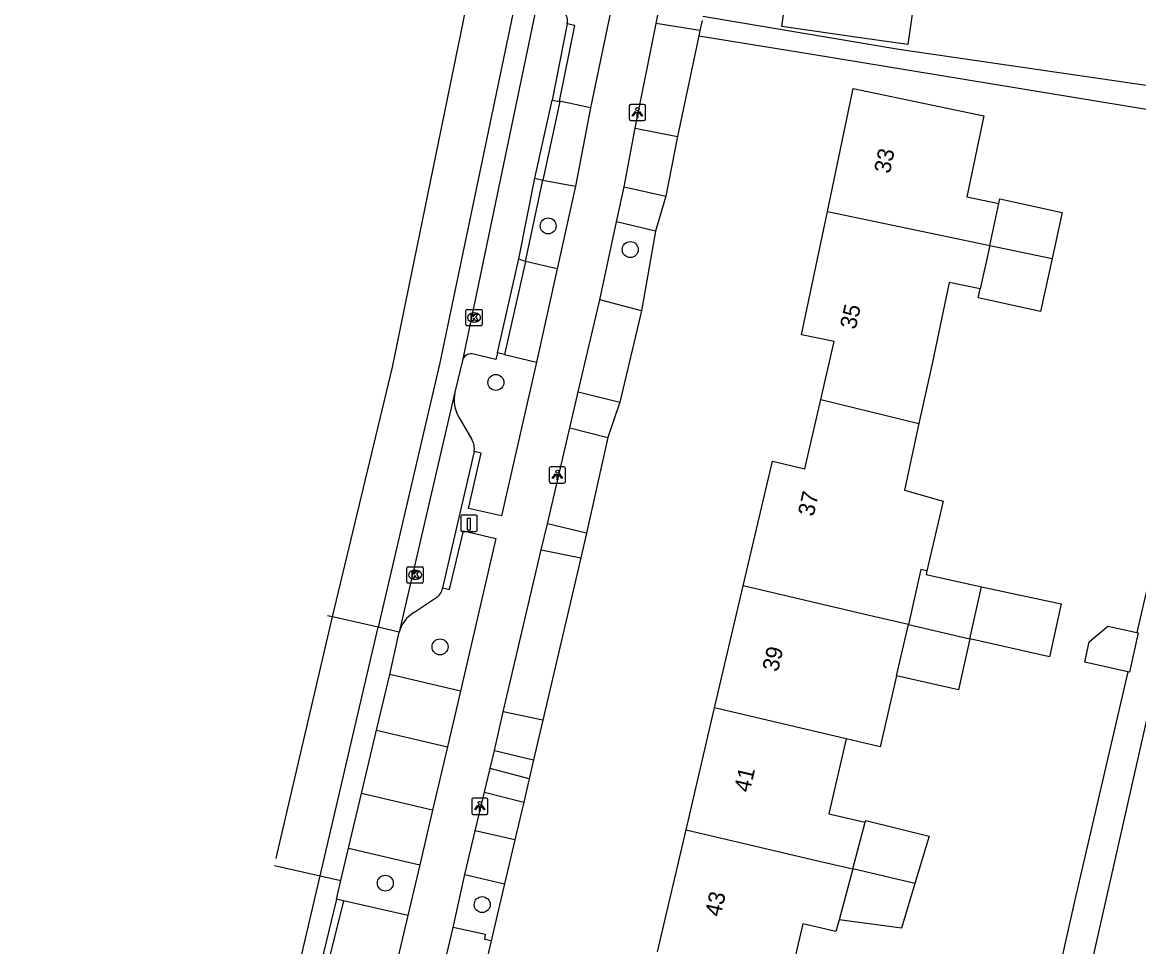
# Model space of a CAD drawing. Extents: x 163686 to 164493, y 382719 to 383870.
# Drawn here: x 163820.6 to 163889, y 383512.7 to 383569.3 of the extents above; entities that cross this region are included whole.
import ezdxf

# ---------------------------------------------------------------- set-up
doc = ezdxf.new("R2010")
doc.units = 0
for name, color, linetype in [('IMGEO_Boom', 7, 'Continuous'), ('IMGEO_Groenvoorziening', 7, 'Continuous'), ('IMGEO_Haag', 7, 'Continuous'), ('IMGEO_Kolk', 7, 'Continuous'), ('IMGEO_Laadpaal', 7, 'Continuous'), ('IMGEO_Lichtpunt', 7, 'Continuous'), ('IMGEO_Pand', 7, 'Continuous'), ('IMGEO_Pand_nummerreeks', 7, 'Continuous'), ('IMGEO_Parkeervlak_open', 7, 'Continuous'), ('IMGEO_Rijbaan_lokaal_open', 7, 'Continuous'), ('IMGEO_Voetpad_open', 7, 'Continuous')]:
    doc.layers.add(name, color=color, linetype=linetype)

msp = doc.modelspace()

# ---------------------------------------------------------------- linework, layer by layer
at = {"layer": 'IMGEO_Boom'}
for centre in [(163852.843, 383556.841), (163857.871, 383555.392), (163849.638, 383547.254), (163846.218, 383531.05), (163842.867, 383516.573), (163848.802, 383515.258)]:
    msp.add_circle(centre, 0.489, dxfattribs=at)
at = {"layer": 'IMGEO_Groenvoorziening'}
for points in [[(163862.074, 383568.497), (163860.756, 383562.319)], [(163860.046, 383558.671), (163859.427, 383556.523)], [(163857.234, 383546.036), (163856.495, 383543.875)]]:
    msp.add_lwpolyline(points, dxfattribs=at)
at = {"layer": 'IMGEO_Haag'}
for points in [[(163859.427, 383556.523), (163857.027, 383557.096)], [(163859.427, 383556.523), (163858.569, 383551.638)], [(163854.169, 383544.466), (163856.495, 383543.875)], [(163856.495, 383543.875), (163855.186, 383538.023)], [(163854.836, 383536.497), (163852.522, 383526.558)], [(163851.954, 383524.136), (163851.678, 383522.96)], [(163851.343, 383521.534), (163850.804, 383519.233)], [(163850.17, 383516.531), (163849.351, 383513.042)]]:
    msp.add_lwpolyline(points, dxfattribs=at)
at = {"layer": 'IMGEO_Kolk'}
for p, q in [((163847.801, 383550.805), (163847.801, 383551.657)), ((163847.876, 383551.731), (163848.728, 383551.731)), ((163848.802, 383551.657), (163848.802, 383550.805)), ((163848.312, 383550.951), (163848.287, 383550.951)), ((163848.289, 383551.511), (163848.314, 383551.511)), ((163848.728, 383550.731), (163847.876, 383550.731)), ((163844.267, 383535.96), (163845.119, 383535.96)), ((163844.192, 383535.034), (163844.192, 383535.886)), ((163844.68, 383535.74), (163844.705, 383535.74)), ((163845.193, 383535.886), (163845.193, 383535.034)), ((163845.119, 383534.96), (163844.267, 383534.96)), ((163844.703, 383535.18), (163844.678, 383535.18))]:
    msp.add_line(p, q, dxfattribs=at)
for points in [[(163847.801, 383550.805), (163847.801, 383551.657)], [(163847.876, 383551.731), (163848.728, 383551.731)], [(163848.802, 383551.657), (163848.802, 383550.805)], [(163848.122, 383551.431), (163848.245, 383551.431), (163848.245, 383551.28), (163848.375, 383551.431), (163848.539, 383551.431), (163848.393, 383551.28), (163848.546, 383551.031), (163848.394, 383551.031), (163848.309, 383551.195), (163848.245, 383551.128), (163848.245, 383551.031), (163848.122, 383551.031), (163848.122, 383551.431)], [(163848.728, 383550.731), (163847.876, 383550.731)], [(163844.267, 383535.96), (163845.119, 383535.96)], [(163844.192, 383535.034), (163844.192, 383535.886)], [(163844.513, 383535.66), (163844.636, 383535.66), (163844.636, 383535.509), (163844.766, 383535.66), (163844.93, 383535.66), (163844.784, 383535.509), (163844.937, 383535.26), (163844.785, 383535.26), (163844.7, 383535.424), (163844.636, 383535.357), (163844.636, 383535.26), (163844.513, 383535.26), (163844.513, 383535.66)], [(163845.193, 383535.886), (163845.193, 383535.034)], [(163845.119, 383534.96), (163844.267, 383534.96)]]:
    msp.add_lwpolyline(points, dxfattribs=at)
for centre, start, end in [((163847.878, 383551.655), 91.55205, 178.44795), ((163847.878, 383551.655), 91.55205, 178.44795), ((163848.726, 383551.655), 1.55205, 88.44795), ((163848.726, 383551.655), 1.55205, 88.44795), ((163847.878, 383550.807), 181.55205, 268.44795), ((163847.878, 383550.807), 181.55205, 268.44795), ((163848.726, 383550.807), 271.55205, 358.44795), ((163848.726, 383550.807), 271.55205, 358.44795), ((163844.269, 383535.884), 91.55205, 178.44795), ((163844.269, 383535.884), 91.55205, 178.44795), ((163845.117, 383535.884), 1.55205, 88.44795), ((163845.117, 383535.884), 1.55205, 88.44795), ((163844.269, 383535.036), 181.55205, 268.44795), ((163844.269, 383535.036), 181.55205, 268.44795), ((163845.117, 383535.036), 271.55205, 358.44795), ((163845.117, 383535.036), 271.55205, 358.44795)]:
    msp.add_arc(centre, 0.0765, start, end, dxfattribs=at)
for centre, major_axis, ratio, start_param, end_param in [((163848.288, 383551.231), (-0.387, 0.002), 0.722429, 4.712389, 7.853982), ((163848.313, 383551.231), (-0.39, 0.002), 0.717154, 1.570796, 4.712389), ((163844.679, 383535.46), (-0.387, 0.002), 0.722429, 4.712389, 7.853982), ((163844.704, 383535.46), (-0.39, 0.002), 0.717154, 1.570796, 4.712389)]:
    msp.add_ellipse(centre, major_axis=major_axis, ratio=ratio, start_param=start_param, end_param=end_param, dxfattribs=at)
at = {"layer": 'IMGEO_Laadpaal'}
for p, q in [((163847.494, 383539.045), (163847.494, 383538.204)), ((163847.494, 383539.045), (163847.494, 383538.204)), ((163848.41, 383539.129), (163847.569, 383539.129)), ((163848.41, 383539.129), (163847.569, 383539.129)), ((163848.494, 383538.213), (163848.494, 383539.054)), ((163848.494, 383538.213), (163848.494, 383539.054)), ((163847.578, 383538.129), (163848.419, 383538.129)), ((163847.578, 383538.129), (163848.419, 383538.129))]:
    msp.add_line(p, q, dxfattribs=at)
msp.add_lwpolyline([(163847.909, 383538.942), (163848.069, 383538.942), (163848.069, 383538.209), (163847.909, 383538.209), (163847.909, 383538.942)], dxfattribs=at)
for centre, start, end in [((163847.572, 383539.051), 92.4484, 184.28452), ((163847.572, 383539.051), 92.4484, 184.28452), ((163848.416, 383539.051), 2.4484, 94.28452), ((163848.416, 383539.051), 2.4484, 94.28452), ((163847.572, 383538.207), 182.4484, 274.28452), ((163847.572, 383538.207), 182.4484, 274.28452), ((163848.416, 383538.207), 272.4484, 4.28452), ((163848.416, 383538.207), 272.4484, 4.28452)]:
    msp.add_arc(centre, 0.0779, start, end, dxfattribs=at)
at = {"layer": 'IMGEO_Lichtpunt'}
for p, q in [((163857.81, 383564.194), (163857.81, 383563.387)), ((163857.81, 383564.194), (163857.81, 383563.387)), ((163858.712, 383564.289), (163857.904, 383564.289)), ((163858.712, 383564.289), (163857.904, 383564.289)), ((163858.806, 383563.387), (163858.806, 383564.194)), ((163858.806, 383563.387), (163858.806, 383564.194)), ((163857.904, 383563.293), (163858.712, 383563.293)), ((163857.904, 383563.293), (163858.712, 383563.293)), ((163853.812, 383542.084), (163853.004, 383542.084)), ((163853.812, 383542.084), (163853.004, 383542.084)), ((163852.91, 383541.989), (163852.91, 383541.182)), ((163852.91, 383541.989), (163852.91, 383541.182)), ((163853.906, 383541.182), (163853.906, 383541.989)), ((163853.906, 383541.182), (163853.906, 383541.989)), ((163853.004, 383541.088), (163853.812, 383541.088)), ((163853.004, 383541.088), (163853.812, 383541.088)), ((163848.16, 383521.689), (163848.16, 383520.882)), ((163848.16, 383521.689), (163848.16, 383520.882)), ((163849.062, 383521.784), (163848.254, 383521.784)), ((163849.062, 383521.784), (163848.254, 383521.784)), ((163849.156, 383520.882), (163849.156, 383521.689)), ((163849.156, 383520.882), (163849.156, 383521.689)), ((163848.254, 383520.788), (163849.062, 383520.788)), ((163848.254, 383520.788), (163849.062, 383520.788))]:
    msp.add_line(p, q, dxfattribs=at)
for points in [[(163858.184, 383563.858), (163858.223, 383563.83), (163858.035, 383563.568), (163857.997, 383563.595), (163858.184, 383563.858)], [(163858.286, 383563.81), (163858.333, 383563.81), (163858.333, 383563.488), (163858.286, 383563.488), (163858.286, 383563.81)], [(163858.396, 383563.83), (163858.434, 383563.857), (163858.621, 383563.595), (163858.582, 383563.567), (163858.396, 383563.83)], [(163853.284, 383541.653), (163853.323, 383541.625), (163853.135, 383541.363), (163853.097, 383541.39), (163853.284, 383541.653)], [(163853.386, 383541.605), (163853.433, 383541.605), (163853.433, 383541.283), (163853.386, 383541.283), (163853.386, 383541.605)], [(163853.496, 383541.625), (163853.534, 383541.652), (163853.721, 383541.39), (163853.682, 383541.362), (163853.496, 383541.625)], [(163848.534, 383521.353), (163848.573, 383521.325), (163848.385, 383521.063), (163848.347, 383521.09), (163848.534, 383521.353)], [(163848.636, 383521.305), (163848.683, 383521.305), (163848.683, 383520.983), (163848.636, 383520.983), (163848.636, 383521.305)], [(163848.746, 383521.325), (163848.784, 383521.352), (163848.971, 383521.09), (163848.932, 383521.062), (163848.746, 383521.325)]]:
    msp.add_lwpolyline(points, dxfattribs=at)
for centre in [(163858.309, 383563.992), (163853.409, 383541.787), (163848.659, 383521.487)]:
    msp.add_circle(centre, 0.0994, dxfattribs=at)
for centre, start, end in [((163857.904, 383564.194), 90, 180), ((163857.904, 383564.194), 90, 180), ((163858.712, 383564.194), 0, 90), ((163858.712, 383564.194), 0, 90), ((163857.904, 383563.387), 180, 270), ((163857.904, 383563.387), 180, 270), ((163858.712, 383563.387), 270, 0), ((163858.712, 383563.387), 270, 360), ((163853.004, 383541.989), 90, 180), ((163853.004, 383541.989), 90, 180), ((163853.812, 383541.989), 0, 90), ((163853.812, 383541.989), 0, 90), ((163853.004, 383541.182), 180, 270), ((163853.004, 383541.182), 180, 270), ((163853.812, 383541.182), 270, 0), ((163853.812, 383541.182), 270, 360), ((163848.254, 383521.689), 90, 180), ((163848.254, 383521.689), 90, 180), ((163849.062, 383521.689), 0, 90), ((163849.062, 383521.689), 0, 90), ((163848.254, 383520.882), 180, 270), ((163848.254, 383520.882), 180, 270), ((163849.062, 383520.882), 270, 0), ((163849.062, 383520.882), 270, 360)]:
    msp.add_arc(centre, 0.0946, start, end, dxfattribs=at)
at = {"layer": 'IMGEO_Pand'}
for points in [[(163875.988, 383575.703), (163874.881, 383567.95), (163872.108, 383568.346), (163867.158, 383569.053), (163868.266, 383576.806)], [(163869.945, 383557.72), (163871.518, 383565.263), (163876.413, 383564.242), (163879.534, 383563.591), (163878.496, 383558.616), (163880.451, 383558.208)], [(163880.451, 383558.208), (163880.515, 383558.499), (163884.326, 383557.665), (163883.709, 383554.847)], [(163879.89, 383555.644), (163880.451, 383558.208)], [(163869.55, 383546.204), (163870.369, 383549.759), (163868.371, 383550.176), (163869.945, 383557.72)], [(163869.945, 383557.72), (163877.96, 383556.046), (163879.89, 383555.644)], [(163879.89, 383555.644), (163879.308, 383552.982)], [(163879.89, 383555.644), (163883.709, 383554.847)], [(163883.709, 383554.847), (163882.997, 383551.597), (163879.187, 383552.431), (163879.308, 383552.982)], [(163879.308, 383552.982), (163877.404, 383553.379), (163876.387, 383548.504), (163875.559, 383544.728)], [(163864.793, 383534.789), (163866.585, 383542.428), (163868.572, 383541.963), (163869.55, 383546.204)], [(163869.55, 383546.204), (163875.559, 383544.728)], [(163875.559, 383544.728), (163874.665, 383540.65), (163877.044, 383539.98), (163876.047, 383535.716)], [(163876.047, 383535.716), (163875.669, 383535.8), (163874.913, 383532.415)], [(163876.047, 383535.716), (163875.995, 383535.493), (163879.381, 383534.737)], [(163863.041, 383527.317), (163864.793, 383534.789)], [(163874.913, 383532.415), (163872.853, 383532.898), (163864.793, 383534.789)], [(163879.381, 383534.737), (163884.268, 383533.685), (163883.544, 383530.442), (163878.666, 383531.534)], [(163878.666, 383531.534), (163879.381, 383534.737)], [(163874.187, 383529.268), (163874.913, 383532.415)], [(163874.913, 383532.415), (163878.666, 383531.534)], [(163888.345, 383529.525), (163885.709, 383530.113), (163885.988, 383531.364), (163887.124, 383532.328), (163888.904, 383531.931)], [(163888.904, 383531.931), (163888.989, 383531.912), (163888.451, 383529.501), (163888.345, 383529.525)], [(163878.666, 383531.534), (163877.971, 383528.423), (163874.187, 383529.268)], [(163874.187, 383529.268), (163873.187, 383524.935), (163871.106, 383525.424)], [(163861.288, 383519.845), (163863.041, 383527.317)], [(163871.106, 383525.424), (163863.041, 383527.317)], [(163871.106, 383525.424), (163870.031, 383520.828), (163872.269, 383520.305)], [(163871.502, 383517.449), (163872.269, 383520.305)], [(163872.269, 383520.305), (163872.3, 383520.419), (163876.182, 383519.461), (163875.309, 383516.556)], [(163859.535, 383512.372), (163861.288, 383519.845)], [(163861.288, 383519.845), (163869.358, 383517.951), (163871.502, 383517.449)], [(163871.502, 383517.449), (163870.665, 383514.336)], [(163875.309, 383516.556), (163871.502, 383517.449)], [(163875.309, 383516.556), (163874.485, 383513.814), (163870.665, 383514.336)], [(163870.665, 383514.336), (163870.469, 383513.605), (163868.452, 383514.076), (163867.61, 383510.477)]]:
    msp.add_lwpolyline(points, dxfattribs=at)
at = {"layer": 'IMGEO_Parkeervlak_open'}
for points in [[(163849.744, 383549.058), (163849.645, 383548.649), (163848.187, 383549)], [(163847.37, 383545.124), (163848.168, 383543.752)], [(163844.608, 383533.147), (163845.952, 383534.053)]]:
    msp.add_lwpolyline(points, dxfattribs=at)
for centre, radius, start, end in [((163853.189, 383569.398), 0.839, 348.64672, 40.74545), ((163848.11, 383548.47), 0.536, 81.79041, 165.36722), ((163849.172, 383546.182), 2.09, 167.13625, 210.40696), ((163847.316, 383543.213), 1.008, 348.83324, 32.31179), ((163845.533, 383534.803), 0.859, 299.20836, 350.50458), ((163845.726, 383531.369), 2.101, 122.15348, 163.67581)]:
    msp.add_arc(centre, radius, start, end, dxfattribs=at)
at = {"layer": 'IMGEO_Rijbaan_lokaal_open'}
for points in [[(163839.635, 383532.885), (163843.297, 383548.186), (163847.655, 383569.408), (163849.599, 383579.998), (163851.868, 383597.032), (163853.607, 383614.65), (163853.611, 383614.711)], [(163856.556, 383614.555), (163855.313, 383601.338), (163853.116, 383583.962), (163851.237, 383572.497), (163846.216, 383548.462), (163842.431, 383532.25)], [(163852.615, 383572.671), (163847.592, 383548.605)], [(163847.592, 383548.605), (163847.135, 383546.647)], [(163847.135, 383546.647), (163843.71, 383531.959)], [(163836.176, 383518.089), (163836.179, 383518.101), (163839.635, 383532.885)], [(163839.635, 383532.885), (163839.318, 383532.958)], [(163842.431, 383532.25), (163839.635, 383532.885)], [(163838.874, 383517.019), (163842.431, 383532.25)], [(163843.71, 383531.959), (163842.431, 383532.25)], [(163843.149, 383529.363), (163843.71, 383531.959)], [(163842.337, 383525.955), (163843.149, 383529.363)], [(163841.408, 383522.057), (163842.337, 383525.955)], [(163840.612, 383518.715), (163841.408, 383522.057)], [(163840.14, 383516.733), (163840.612, 383518.715)], [(163836.083, 383517.649), (163838.874, 383517.019)], [(163820.631, 383438.933), (163832.959, 383492.026), (163835.31, 383501.752), (163838.874, 383517.019)], [(163838.874, 383517.019), (163840.14, 383516.733)], [(163839.879, 383515.586), (163840.14, 383516.733)], [(163839.879, 383515.586), (163839.066, 383512.22)]]:
    msp.add_lwpolyline(points, dxfattribs=at)
at = {"layer": 'IMGEO_Voetpad_open'}
for points in [[(163900.285, 383582.912), (163896.923, 383565.414), (163896.71, 383565.021), (163896.384, 383564.708), (163895.992, 383564.564), (163895.234, 383564.602), (163874.316, 383567.651), (163862.31, 383569.665)], [(163855.091, 383575.502), (163855.538, 383575.458), (163856.008, 383578.066), (163858.022, 383577.65), (163856.736, 383570.322), (163855.433, 383564.078)], [(163859.462, 383569.253), (163859.582, 383569.856)], [(163862.272, 383569.423), (163862.142, 383568.815)], [(163854.012, 383569.233), (163853.083, 383564.553)], [(163855.433, 383564.078), (163853.543, 383564.478), (163854.471, 383569.124), (163854.012, 383569.233)], [(163858.17, 383562.822), (163859.462, 383569.253)], [(163862.142, 383568.815), (163859.462, 383569.253)], [(163862.142, 383568.815), (163862.074, 383568.497)], [(163862.074, 383568.497), (163868.89, 383567.377), (163896.069, 383562.911), (163889.948, 383536.423), (163888.904, 383531.931)], [(163852.019, 383559.768), (163853.083, 383564.553)], [(163853.083, 383564.553), (163853.56, 383564.458), (163852.514, 383559.656)], [(163855.433, 383564.078), (163854.512, 383559.28)], [(163857.489, 383559.247), (163858.17, 383562.822)], [(163858.17, 383562.822), (163860.756, 383562.319)], [(163860.756, 383562.319), (163860.046, 383558.671)], [(163851.045, 383554.825), (163852.019, 383559.768)], [(163851.461, 383554.671), (163852.514, 383559.656)], [(163852.019, 383559.768), (163852.514, 383559.656)], [(163852.514, 383559.656), (163854.512, 383559.28)], [(163854.512, 383559.28), (163853.403, 383554.205)], [(163857.027, 383557.096), (163857.489, 383559.247)], [(163857.489, 383559.247), (163860.046, 383558.671)], [(163856.002, 383552.319), (163857.027, 383557.096)], [(163849.744, 383549.058), (163851.045, 383554.825)], [(163851.461, 383554.671), (163850.167, 383548.96)], [(163851.045, 383554.825), (163851.461, 383554.671)], [(163853.403, 383554.205), (163851.461, 383554.671)], [(163853.403, 383554.205), (163852.131, 383548.502)], [(163854.687, 383546.685), (163856.002, 383552.319)], [(163858.569, 383551.638), (163856.002, 383552.319)], [(163858.569, 383551.638), (163857.234, 383546.036)], [(163850.167, 383548.96), (163849.744, 383549.058)], [(163850.167, 383548.96), (163852.131, 383548.502)], [(163852.131, 383548.502), (163849.982, 383539.073), (163847.953, 383539.525), (163848.74, 383542.925), (163848.305, 383543.018)], [(163854.169, 383544.466), (163854.687, 383546.685)], [(163854.687, 383546.685), (163857.234, 383546.036)], [(163852.8, 383538.594), (163854.169, 383544.466)], [(163848.305, 383543.018), (163846.38, 383534.661)], [(163877.156, 383471.852), (163877.607, 383473.925), (163892.69, 383540.577)], [(163846.38, 383534.661), (163846.808, 383534.571), (163847.66, 383538.157), (163849.642, 383537.685), (163847.481, 383528.344)], [(163852.418, 383536.999), (163852.8, 383538.594)], [(163855.186, 383538.023), (163852.8, 383538.594)], [(163855.186, 383538.023), (163854.836, 383536.497)], [(163850.096, 383527.076), (163852.418, 383536.999)], [(163852.418, 383536.999), (163854.836, 383536.497)], [(163888.345, 383529.525), (163885.097, 383515.542), (163878.94, 383488.107), (163874.448, 383468.088), (163873.394, 383468.3), (163862.409, 383470.426), (163857.991, 383471.263), (163857.862, 383470.718), (163851.904, 383472.079), (163840.268, 383474.328)], [(163847.481, 383528.344), (163843.149, 383529.363)], [(163847.481, 383528.344), (163846.677, 383524.932)], [(163849.56, 383524.699), (163850.096, 383527.076)], [(163852.522, 383526.558), (163850.096, 383527.076)], [(163852.522, 383526.558), (163851.954, 383524.136)], [(163842.337, 383525.955), (163846.677, 383524.932)], [(163846.677, 383524.932), (163845.754, 383521.036)], [(163849.285, 383523.607), (163849.56, 383524.699)], [(163849.56, 383524.699), (163851.954, 383524.136)], [(163848.94, 383522.143), (163849.285, 383523.607)], [(163851.678, 383522.96), (163849.285, 383523.607)], [(163851.678, 383522.96), (163851.343, 383521.534)], [(163845.754, 383521.036), (163841.408, 383522.057)], [(163848.375, 383519.781), (163848.94, 383522.143)], [(163848.94, 383522.143), (163851.343, 383521.534)], [(163845.754, 383521.036), (163844.974, 383517.69)], [(163847.739, 383517.101), (163848.375, 383519.781)], [(163850.804, 383519.233), (163848.375, 383519.781)], [(163850.804, 383519.233), (163850.17, 383516.531)], [(163840.612, 383518.715), (163844.974, 383517.69)], [(163844.974, 383517.69), (163844.245, 383514.589)], [(163847.016, 383513.859), (163847.739, 383517.101)], [(163847.739, 383517.101), (163850.17, 383516.531)], [(163840.311, 383515.488), (163839.473, 383512.119), (163839.066, 383512.22)], [(163840.311, 383515.488), (163839.879, 383515.586)], [(163844.245, 383514.589), (163840.311, 383515.488)], [(163844.245, 383514.589), (163843.358, 383510.785)], [(163846.191, 383510.345), (163847.016, 383513.859)], [(163849.351, 383513.042), (163848.964, 383513.122), (163849.009, 383513.436), (163847.016, 383513.859)], [(163849.351, 383513.042), (163848.655, 383510.077)]]:
    msp.add_lwpolyline(points, dxfattribs=at)

# ---------------------------------------------------------------- texts
at = {"layer": 'IMGEO_Pand_nummerreeks'}
for s, rotation, p in [('33', 78.2202, (163873.773, 383560.012)), ('35', 77.33784, (163871.677, 383550.462)), ('37', 77.33784, (163869.101, 383538.996)), ('39', 76.79926, (163866.916, 383529.483)), ('41', 76.79926, (163865.182, 383522.086)), ('43', 76.79926, (163863.395, 383514.47))]:
    msp.add_text(s, height=1, rotation=rotation, dxfattribs=at).set_placement(p)

doc.saveas('drawing.dxf')
